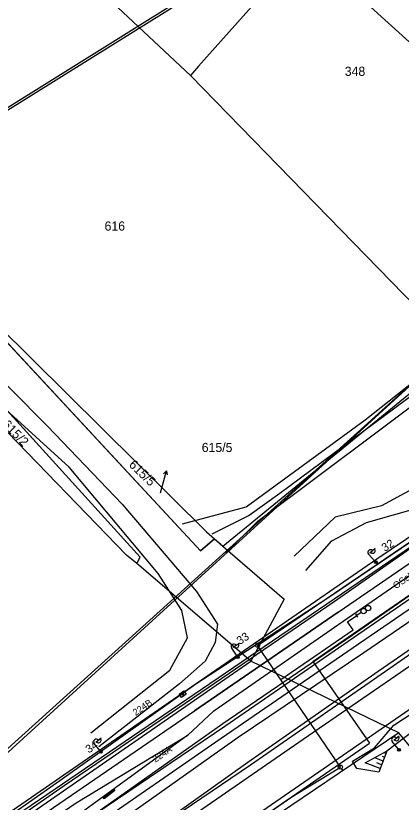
# Model space of a CAD drawing. Extents: x -469926 to -462499, y -1098642 to -1092733.
# Drawn here: x -468216 to -468144.5, y -1097349.9 to -1097204.1 of the extents above; entities that cross this region are included whole.
import ezdxf

# ---------------------------------------------------------------- set-up
doc = ezdxf.new("R2010")
doc.units = 0
for name, color, linetype in [('Vrstva 1', 7, 'Continuous'), ('Vrstva 10', 7, 'Continuous'), ('Vrstva 11', 7, 'Continuous'), ('Vrstva 12', 7, 'Continuous'), ('Vrstva 13', 7, 'Continuous'), ('Vrstva 14', 7, 'Continuous'), ('Vrstva 16', 7, 'Continuous'), ('Vrstva 24', 7, 'Continuous'), ('Vrstva 25', 7, 'Continuous'), ('Vrstva 26', 7, 'Continuous'), ('Vrstva 44', 7, 'Continuous'), ('Vrstva 48', 7, 'Continuous'), ('Vrstva 49', 7, 'Continuous'), ('Vrstva 50', 7, 'Continuous'), ('Vrstva 51', 7, 'Continuous'), ('Vrstva 52', 7, 'Continuous'), ('Vrstva 6', 7, 'Continuous'), ('Vrstva 62', 7, 'Continuous'), ('Vrstva 7', 7, 'Continuous')]:
    doc.layers.add(name, color=color, linetype=linetype)

msp = doc.modelspace()

# ---------------------------------------------------------------- linework, layer by layer
at = {"layer": 'Vrstva 1'}
for p, q in [((-468183.59, -1097215.13), (-468212.89, -1097187.58)), ((-468126.82, -1097223.7), (-468162.44, -1097191.26)), ((-468164.79, -1097193.91), (-468182.08, -1097213.43)), ((-468182.08, -1097213.43), (-468183.59, -1097215.13)), ((-468141.74, -1097258.11), (-468183.59, -1097215.13)), ((-468235.5, -1097245.38), (-468180.63, -1097299.79)), ((-468181.72, -1097303.31), (-468235.5, -1097245.38)), ((-468177.61, -1097302.41), (-468133.1, -1097266.01)), ((-468192.91, -1097304.49), (-468226.01, -1097268)), ((-468180.63, -1097299.79), (-468179.12, -1097301.1)), ((-468179.12, -1097301.1), (-468181.72, -1097303.31)), ((-468179.12, -1097301.1), (-468177.61, -1097302.41)), ((-468177.61, -1097302.41), (-468166.25, -1097312.25)), ((-468193.56, -1097305.68), (-468192.91, -1097304.49)), ((-468166.25, -1097312.25), (-468172.42, -1097323.77))]:
    msp.add_line(p, q, dxfattribs=at)
for points in [[(-468217.47, -1097356.75), (-468204.68, -1097347.95), (-468182.85, -1097332.97), (-468156.21, -1097314.7), (-468129.9, -1097296.64), (-468099.54, -1097275.85), (-468079.05, -1097261.81), (-468045.03, -1097238.52), (-468020.97, -1097222.06), (-468000.84, -1097208.3), (-467980.52, -1097194.42), (-467966.8, -1097185.05), (-467953.06, -1097175.69), (-467941.5, -1097167.79), (-467933, -1097161.95), (-467914.31, -1097149.08), (-467898.21, -1097138.03), (-467875.88, -1097122.7)], [(-468213.72, -1097362.82), (-468201.59, -1097354.44), (-468178.9, -1097338.73), (-468152.42, -1097320.53), (-468125.8, -1097302.3), (-468095.58, -1097281.74), (-468074.84, -1097267.64), (-468041.01, -1097244.82), (-468016.71, -1097228.52), (-467994.16, -1097213.35), (-467982.24, -1097205.36), (-467973.25, -1097199.32)], [(-467983.86, -1097215.11), (-467991.34, -1097220.25), (-468007.43, -1097231.26), (-468020.12, -1097239.98), (-468031.65, -1097247.93), (-468043.82, -1097256.32), (-468056.57, -1097265.12), (-468077.9, -1097279.83), (-468090.25, -1097288.35), (-468105.61, -1097298.94), (-468120.96, -1097309.54), (-468147.49, -1097327.83), (-468162.68, -1097338.31), (-468181.28, -1097351.14), (-468185.56, -1097354.09), (-468196.92, -1097361.93), (-468209.08, -1097370.34)]]:
    msp.add_lwpolyline(points, dxfattribs=at)
at = {"layer": 'Vrstva 10'}
for points in [[(-467938.26, -1097219.13), (-467948.37, -1097233.82), (-467956.03, -1097244.83), (-467975.13, -1097257.25), (-468008.74, -1097264.44), (-468108.01, -1097331.32), (-468125.68, -1097357.5), (-468127.06, -1097360.48), (-468132.33, -1097352.54), (-468144.99, -1097337.05), (-468224.75, -1097390.95), (-468227.29, -1097398.76), (-468240.3, -1097417.64), (-468261.28, -1097436.1), (-468337.64, -1097509.52), (-468400, -1097531.78)], [(-468400, -1097479.22), (-468372.83, -1097460.47), (-468307.01, -1097414.83), (-468260.69, -1097382.72), (-468260.95, -1097376.67), (-468246.24, -1097366.61), (-468243.01, -1097348.53), (-468235.5, -1097346.29), (-468215.95, -1097353.92), (-468172.42, -1097323.77)]]:
    msp.add_lwpolyline(points, dxfattribs=at)
at = {"layer": 'Vrstva 11'}
for p, q in [((-468177.61, -1097302.41), (-468133.1, -1097266.01)), ((-468185.35, -1097329.9), (-468185.03, -1097329.58)), ((-468185.22, -1097330.03), (-468184.9, -1097329.71))]:
    msp.add_line(p, q, dxfattribs=at)
msp.add_lwpolyline([(-468172.42, -1097323.77), (-468193.56, -1097305.68), (-468192.91, -1097304.49), (-468226.68, -1097267.27), (-468249.22, -1097242.33), (-468254.79, -1097238.41), (-468260.47, -1097221.45), (-468260.85, -1097204.35), (-468248.8, -1097205.62), (-468252.83, -1097217.67), (-468248.71, -1097227.72), (-468235.5, -1097245.38), (-468181.72, -1097303.31), (-468179.12, -1097301.1), (-468177.99, -1097302.08)], dxfattribs=at)
msp.add_circle((-468185.12, -1097329.81), 0.25, dxfattribs=at)
at = {"layer": 'Vrstva 12'}
for p, q in [((-468249.6, -1097241.17), (-468111.37, -1097154.68)), ((-468226.77, -1097348.37), (-468113.99, -1097246.36))]:
    msp.add_line(p, q, dxfattribs=at)
msp.add_lwpolyline([(-468185.7, -1097329.88), (-468184.79, -1097329.26), (-468184.38, -1097329.88), (-468185.26, -1097330.51)], close=True, dxfattribs=at)
at = {"layer": 'Vrstva 13'}
for p, q in [((-468195.43, -1097304.08), (-468226.95, -1097271.55)), ((-468193.56, -1097305.68), (-468195.43, -1097304.08)), ((-468172.42, -1097323.77), (-468193.56, -1097305.68)), ((-468144.99, -1097337.05), (-468172.42, -1097323.77)), ((-468132.33, -1097352.54), (-468144.99, -1097337.05))]:
    msp.add_line(p, q, dxfattribs=at)
for points in [[(-468235.71, -1097253.29), (-468224.02, -1097266.2), (-468210.11, -1097280.2), (-468196.24, -1097294.64), (-468182.46, -1097310.82), (-468178.6, -1097316.93), (-468179.02, -1097320.33), (-468180.84, -1097323.76), (-468185.61, -1097328), (-468200.57, -1097339.68)], [(-468202.04, -1097337.08), (-468187.4, -1097325.46), (-468184.17, -1097319.44), (-468185.17, -1097314.39), (-468189.55, -1097307.51), (-468206.07, -1097287.81), (-468218.44, -1097276.53), (-468230.04, -1097264.29), (-468237.99, -1097254.89)]]:
    msp.add_lwpolyline(points, dxfattribs=at)
at = {"layer": 'Vrstva 14'}
for points in [[(-468249.08, -1097241.26), (-468110.69, -1097154.85), (-468022.46, -1097101.44), (-467981.9, -1097076.13), (-467860.1, -1097000.39)], [(-468225.08, -1097347.66), (-468115.02, -1097247.23), (-467946.3, -1097103.25), (-467838.63, -1097000.12)]]:
    msp.add_lwpolyline(points, dxfattribs=at)
at = {"layer": 'Vrstva 16'}
for p, q in [((-468188.59, -1097290.49), (-468188.04, -1097288.47)), ((-468189.15, -1097292.52), (-468188.59, -1097290.49)), ((-468170.95, -1097321.16), (-468170.68, -1097321.58)), ((-468155.6, -1097343.73), (-468155.32, -1097344.14))]:
    msp.add_line(p, q, dxfattribs=at)
msp.add_lwpolyline([(-468188.56, -1097289.05), (-468188.04, -1097288.47), (-468187.88, -1097289.23)], dxfattribs=at)
for centre in [(-468171.15, -1097320.84), (-468155.81, -1097343.41)]:
    msp.add_circle(centre, 0.378, dxfattribs=at)
at = {"layer": 'Vrstva 24'}
for p, q in [((-468152.55, -1097315.61), (-468152.96, -1097314.98)), ((-468151.92, -1097314.75), (-468152.76, -1097315.3))]:
    msp.add_line(p, q, dxfattribs=at)
for centre in [(-468151.5, -1097314.48), (-468150.67, -1097313.93)]:
    msp.add_circle(centre, 0.5, dxfattribs=at)
at = {"layer": 'Vrstva 26'}
for p, q in [((-468199.58, -1097348.91), (-468199.62, -1097349.23)), ((-468199.37, -1097348.75), (-468199.43, -1097349.17)), ((-468199.16, -1097348.59), (-468199.22, -1097349.01)), ((-468198.95, -1097348.47), (-468199, -1097348.85)), ((-468198.78, -1097348.69), (-468198.96, -1097348.45)), ((-468198.79, -1097348.68), (-468198.79, -1097348.69)), ((-468198.78, -1097348.69), (-468198.78, -1097348.69))]:
    msp.add_line(p, q, dxfattribs=at)
msp.add_lwpolyline([(-468197.59, -1097347.78), (-468199.58, -1097349.29), (-468199.76, -1097349.05), (-468197.77, -1097347.54), (-468197.59, -1097347.78)], dxfattribs=at)
msp.add_lwpolyline([(-468199.76, -1097349.05), (-468198.96, -1097348.45), (-468198.78, -1097348.69), (-468199.58, -1097349.29)], close=True, dxfattribs=at)
at = {"layer": 'Vrstva 44'}
for p, q in [((-468171.15, -1097320.84), (-468081.36, -1097259.72)), ((-468154.46, -1097316.46), (-468152.76, -1097315.3)), ((-468153.41, -1097317.99), (-468154.46, -1097316.46)), ((-468166.83, -1097327.2), (-468153.41, -1097317.99)), ((-468155.81, -1097343.41), (-468171.15, -1097320.84)), ((-468164.81, -1097348.96), (-468155.81, -1097343.41)), ((-468221.43, -1097387.9), (-468164.81, -1097348.96))]:
    msp.add_line(p, q, dxfattribs=at)
at = {"layer": 'Vrstva 48'}
for points in [[(-468147.9, -1097342.29), (-468149.44, -1097341.69)], [(-468147.63, -1097341.59), (-468148.01, -1097341.44)], [(-468147.36, -1097340.89), (-468147.7, -1097340.75)], [(-468148.44, -1097343.69), (-468151.18, -1097342.62)], [(-468148.17, -1097342.99), (-468149.03, -1097342.65)]]:
    msp.add_lwpolyline(points, dxfattribs=at)
at = {"layer": 'Vrstva 49'}
msp.add_line((-468149.03, -1097304.82), (-468046.9, -1097234.9), dxfattribs=at)
msp.add_lwpolyline([(-468285.12, -1097398.02), (-468236.03, -1097364.8), (-468149.03, -1097304.82)], dxfattribs=at)
at = {"layer": 'Vrstva 51'}
msp.add_line((-468222.32, -1097356.74), (-468098.57, -1097272.39), dxfattribs=at)
at = {"layer": 'Vrstva 52'}
for p, q in [((-468160.89, -1097323.83), (-468115.34, -1097292.35)), ((-468160.89, -1097323.83), (-468150.43, -1097338.96)), ((-468301.28, -1097443.15), (-468150.43, -1097338.96))]:
    msp.add_line(p, q, dxfattribs=at)
at = {"layer": 'Vrstva 6'}
for p, q in [((-468149.42, -1097305.23), (-468150.59, -1097303.93)), ((-468150.33, -1097303.7), (-468149.36, -1097302.83)), ((-468149.38, -1097305.63), (-468149.35, -1097305.19)), ((-468149.19, -1097305.66), (-468149.17, -1097305.18)), ((-468174.96, -1097322.83), (-468175.95, -1097321.38)), ((-468175.66, -1097321.19), (-468174.59, -1097320.45)), ((-468174.98, -1097323.23), (-468174.9, -1097322.8)), ((-468174.8, -1097323.28), (-468174.71, -1097322.81)), ((-468145.92, -1097338.44), (-468144.91, -1097337.62)), ((-468200.34, -1097340.41), (-468201.43, -1097339.04)), ((-468201.16, -1097338.82), (-468200.14, -1097338.01)), ((-468145.09, -1097340.02), (-468146.19, -1097338.66)), ((-468200.33, -1097340.81), (-468200.28, -1097340.37)), ((-468200.14, -1097340.85), (-468200.09, -1097340.37)), ((-468145.08, -1097340.42), (-468145.03, -1097339.98)), ((-468144.89, -1097340.46), (-468144.84, -1097339.98))]:
    msp.add_line(p, q, dxfattribs=at)
for centre in [(-468149.25, -1097305.42), (-468149.25, -1097305.42), (-468174.82, -1097323.03), (-468174.82, -1097323.03), (-468200.18, -1097340.6), (-468200.18, -1097340.6), (-468144.94, -1097340.21), (-468144.94, -1097340.21)]:
    msp.add_circle(centre, 0.25, dxfattribs=at)
for centre, start, end in [((-468150.22, -1097303.6), 42.0692, 222.0692), ((-468149.84, -1097303.27), 221.3666, 42.7718), ((-468175.54, -1097321.1), 34.2447, 214.2447), ((-468175.12, -1097320.82), 213.5421, 34.9473), ((-468145.41, -1097338.03), 218.1041, 39.5093), ((-468201.04, -1097338.73), 38.6127, 218.6127), ((-468200.65, -1097338.42), 217.9101, 39.3152), ((-468145.8, -1097338.34), 38.8067, 218.8067)]:
    msp.add_arc(centre, 0.5, start, end, dxfattribs=at)
at = {"layer": 'Vrstva 62'}
for points in [[(-467927.02, -1097153.21), (-467937.45, -1097161.11), (-467965.77, -1097180.05), (-467982.33, -1097190.74), (-467986.65, -1097195.32), (-468000.76, -1097204.42), (-468020.07, -1097217.35), (-468048.25, -1097236.9), (-468079.42, -1097257.96), (-468101.38, -1097272.51), (-468129.23, -1097292.51), (-468157.95, -1097311.94), (-468182.62, -1097328.06), (-468207.82, -1097345.96), (-468243.54, -1097370.99)], [(-468242.7, -1097371.65), (-468206.98, -1097346.84), (-468181.65, -1097329.61), (-468156.93, -1097312.69), (-468128.46, -1097292.79), (-468100.81, -1097273.67), (-468078.81, -1097258.91), (-468047.47, -1097237.32), (-468019.04, -1097218.2), (-468000.17, -1097205.75), (-467986.58, -1097196.49), (-467982.34, -1097191.21), (-467965.67, -1097180.66), (-467937.45, -1097161.11)], [(-468008.83, -1097194.33), (-468021.14, -1097207.52), (-468043.38, -1097223.39), (-468056.65, -1097231.44), (-468086.04, -1097254.81), (-468116.59, -1097275.08), (-468135.89, -1097288.31), (-468148.19, -1097294.97), (-468156.79, -1097297.09), (-468164.39, -1097304.27)], [(-468184.06, -1097337.51), (-468179.27, -1097332.97), (-468154.49, -1097315.8), (-468125.62, -1097295.91), (-468098.68, -1097277.31), (-468079.74, -1097264.94), (-468044.7, -1097240.96), (-468016.45, -1097220.94), (-467981.39, -1097196.94)], [(-468400, -1097489.41), (-468378.76, -1097474.43), (-468357.02, -1097459.59), (-468328.8, -1097440.09), (-468304.76, -1097423.44), (-468287.68, -1097411.57), (-468259.57, -1097392.14), (-468232.21, -1097373.22), (-468203.05, -1097353.32), (-468177.59, -1097335.32), (-468153.6, -1097318.96), (-468124.58, -1097298.78), (-468094.48, -1097278.33), (-468074.36, -1097264.92), (-468042.53, -1097243.44), (-468015.63, -1097225.26), (-467995.59, -1097211.75), (-467975.79, -1097198.75)], [(-468177.01, -1097303.7), (-468171.11, -1097297.82), (-468137.46, -1097272.55), (-468099.94, -1097242.93), (-468074.74, -1097223.09), (-468049.63, -1097201.68), (-468045.16, -1097204.84), (-468050.03, -1097199.53), (-468071.69, -1097218.57), (-468101.57, -1097242.1)], [(-468162.22, -1097306.94), (-468157.4, -1097301.45), (-468150.99, -1097298.04), (-468140.97, -1097295.19), (-468123.62, -1097282.23), (-468101.89, -1097269.18), (-468097.92, -1097267), (-468083.18, -1097255.94), (-468056.36, -1097239.01), (-468057.73, -1097237.05), (-468053.63, -1097233.28), (-468042.62, -1097227.74), (-468039.11, -1097224.04), (-468023.08, -1097213.37), (-468017.29, -1097208.82), (-468012.03, -1097204.23), (-468012.2, -1097201.79)], [(-468400, -1097509.91), (-468345.29, -1097472.63), (-468317.77, -1097453.44), (-468294.64, -1097437.62), (-468275.65, -1097424.61), (-468249.45, -1097406.45), (-468224.8, -1097389.69), (-468193.2, -1097367.43), (-468166.96, -1097349.25), (-468142.08, -1097332.08), (-468114.91, -1097313.44), (-468086.46, -1097293.85), (-468062.6, -1097277.59), (-468033.38, -1097257.2), (-468005.95, -1097238.38), (-467982.7, -1097222.39), (-467961.22, -1097208.02), (-467960.77, -1097206.96)], [(-468400, -1097493.32), (-468354.98, -1097462.61), (-468327.14, -1097443.17), (-468302.18, -1097426.47), (-468200.66, -1097356.24), (-468174.76, -1097337.86), (-468151.44, -1097322.16), (-468093.94, -1097282.89), (-468071.83, -1097267.69), (-468013.56, -1097228.96), (-467993.6, -1097215.54), (-467981.35, -1097207.81)], [(-468400, -1097499.74), (-468375.97, -1097482.8), (-468352.01, -1097466.41), (-468322.98, -1097446.61), (-468299.93, -1097430.1), (-468197.64, -1097360.05), (-468172.95, -1097342.49), (-468148.81, -1097325.61), (-468119.12, -1097305.14), (-468091.77, -1097286.33), (-468068.38, -1097269.87), (-468038.86, -1097250.05), (-468016.17, -1097233.84), (-467991.09, -1097217.13), (-467984.25, -1097212.51)], [(-468197.64, -1097360.05), (-468172.49, -1097343.03), (-468148.25, -1097326.18), (-468118.62, -1097305.62), (-468090.96, -1097286.8), (-468067.9, -1097270.56), (-468037.75, -1097249.92), (-468015.13, -1097234.44), (-467990.45, -1097217.61), (-467983.82, -1097213.23)], [(-468185.09, -1097298.28), (-468173.28, -1097295.13), (-468151.22, -1097279.03), (-468125.98, -1097259.02), (-468099.51, -1097237.94), (-468074.54, -1097217.36), (-468067.1, -1097213.4), (-468101.57, -1097242.1), (-468137.83, -1097270.96), (-468167.01, -1097292.65), (-468172.73, -1097296.78), (-468179.61, -1097300.23)], [(-468147.21, -1097340.49), (-468148.7, -1097344.36), (-468152.77, -1097343.67), (-468153.54, -1097342.29), (-468149.48, -1097339.84), (-468145.91, -1097335.67), (-468140.34, -1097332.01), (-468127.36, -1097322.94), (-468118.8, -1097318.25), (-468116.95, -1097318.14), (-468113.36, -1097315.46), (-468085.56, -1097294.37), (-468068.45, -1097283.88), (-468065, -1097284.54), (-468061.93, -1097282.08), (-468063.31, -1097279.64), (-468061.12, -1097277.39), (-468032.41, -1097257.53), (-468024.58, -1097252.53), (-468022.14, -1097253.07), (-468018.38, -1097250.23), (-468009.39, -1097242.4), (-468007.61, -1097243.35)], [(-468203.05, -1097353.32), (-468177.24, -1097335.83), (-468153.39, -1097319.41), (-468124.25, -1097299.37), (-468094.5, -1097279.02), (-468074.36, -1097264.92)], [(-468156.21, -1097314.7), (-468182.85, -1097332.97)], [(-468135.37, -1097331.48), (-468147.21, -1097340.49), (-468151.28, -1097342.67)], [(-468262.21, -1097389.75), (-468234.66, -1097370.54), (-468204.78, -1097350.06), (-468184.06, -1097337.51), (-468203.85, -1097351.91), (-468233.78, -1097372.6), (-468260.97, -1097390.99)]]:
    msp.add_lwpolyline(points, dxfattribs=at)

# ---------------------------------------------------------------- texts
at = {"layer": 'Vrstva 11'}
for s, p in [('224B', (-468193.76, -1097333.97)), ('224A', (-468190.09, -1097342.62))]:
    msp.add_text(s, height=1.25, rotation=34.5693, dxfattribs=at).set_placement(p)
at = {"layer": 'Vrstva 25'}
msp.add_text('OSeII', height=1.25, rotation=35.1729, dxfattribs=at).set_placement((-468145.52, -1097310.45))
at = {"layer": 'Vrstva 50'}
for s, p in [('348', (-468154.99, -1097215.21)), ('616', (-468199.51, -1097243.91)), ('615/5', (-468181.5, -1097284.98))]:
    msp.add_text(s, height=1.7, dxfattribs=at).set_placement(p)
for s, rotation, p in [('615/2', 314.091, (-468218.58, -1097279.99)), ('615/5', 315.927, (-468195.14, -1097287.49))]:
    msp.add_text(s, height=1.7, rotation=rotation, dxfattribs=at).set_placement(p)
at = {"layer": 'Vrstva 7'}
for s, p in [('32', (-468147.56, -1097303.52)), ('33', (-468174.43, -1097320.78)), ('34', (-468202.45, -1097340.91))]:
    msp.add_text(s, height=1.5, rotation=32.9295, dxfattribs=at).set_placement(p)

doc.saveas('drawing.dxf')
